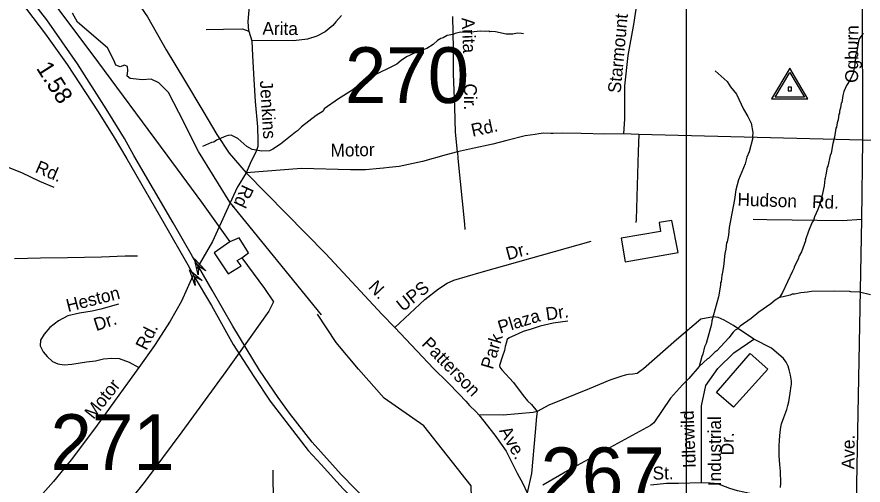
# Model space of a CAD drawing. Extents: x 1547597 to 1699558, y 810033 to 920809.
# Drawn here: x 1628791 to 1635027, y 876237 to 879683 of the extents above; entities that cross this region are included whole.
import ezdxf

# ---------------------------------------------------------------- set-up
doc = ezdxf.new("R2010")
doc.units = 0
for name, color, linetype in [('Exist Cultural Warehouse Building Footprint', 7, 'Continuous'), ('Exist Hydrographic Creek Single Shore', 7, 'Continuous'), ('Exist Hydrographic Misc Water Feature', 7, 'Continuous'), ('Exist Road Non-System Type 51', 7, 'Continuous'), ('Exist Road Non-System Type 51 Label', 7, 'Continuous'), ('Exist Road Primary US Divided Attributed', 7, 'Continuous'), ('Exist Road Primary US Mileage Hundredths English Label', 7, 'Continuous'), ('Exist Road Secondary Structure Standard Bridge Attributed CELL', 7, 'Continuous'), ('Exist Road Secondary Structure Standard Bridge Number Label', 7, 'Continuous'), ('Exist Survey Geodetic Marker CELL', 7, 'Continuous'), ('Exist Utilities Electrical Transmission Line', 7, 'Continuous'), ('Map Preparation Inset Cut Line', 7, 'Continuous')]:
    doc.layers.add(name, color=color, linetype=linetype)

msp = doc.modelspace()

# ---------------------------------------------------------------- linework, layer by layer
at = {"layer": 'Exist Cultural Warehouse Building Footprint'}
for points in [[(1633274.4, 877879.6), (1633663.8, 877949.1), (1633618.5, 878184.7), (1633525, 878169.6), (1633534, 878103.1), (1633244.2, 878054.8)], [(1633946.8, 876919.9), (1634195, 877206.5), (1634326.4, 877091.4), (1634072.4, 876811.5)]]:
    msp.add_lwpolyline(points, close=True, dxfattribs=at)
at = {"layer": 'Exist Hydrographic Creek Single Shore'}
for points in [[(1631035.8, 877489.3), (1630359.6, 878320.9), (1630129, 878693.7), (1629985.4, 878978.9), (1629908.3, 879126.8), (1629837, 879199.1), (1629780.3, 879225.4), (1629715.3, 879221.2), (1629626.2, 879230.6), (1629604.2, 879248.4), (1629609.4, 879288.3), (1629606.3, 879319.7), (1629583.2, 879328.1), (1629551.7, 879316.6), (1629520.3, 879329.2), (1629505.6, 879365.9), (1629459.4, 879455), (1629238.2, 879643.8), (1629201.5, 879709.9)], [(1637555, 875663), (1637345.9, 875598.3), (1636992, 875260.8), (1636477.9, 874847.7), (1636209.1, 874752.9), (1635820.1, 874785.2), (1635059.9, 874791.2), (1634445.8, 874694.9), (1633984.9, 874751.1), (1633752.9, 874870.8), (1633612.9, 875050.4), (1633439.9, 875228), (1633314.9, 875263.3), (1633067.7, 875330.3), (1632764.1, 875492.4), (1632727, 875683.3), (1632583.3, 875802.3), (1632149.7, 875881.7), (1632139.8, 876231.3), (1631789.5, 876672.4), (1631497.3, 876877.1), (1631309.4, 877090.2), (1631142.9, 877286.8), (1631006.9, 877496.4)]]:
    msp.add_lwpolyline(points, dxfattribs=at)
at = {"layer": 'Exist Hydrographic Misc Water Feature'}
for points in [[(1632524.9, 879558.1), (1632508.9, 879562.4), (1632476.9, 879562.9), (1632444.9, 879555.4), (1632396.9, 879556.3), (1632317.2, 879573.6), (1632285.2, 879576.1), (1632277.2, 879574.3), (1632269.3, 879578.4), (1632245.3, 879576.9), (1632205.4, 879579.5), (1632117.2, 879569), (1632061.2, 879570), (1632021.1, 879562.6), (1632005, 879554.9), (1631962.9, 879545.6), (1631932.6, 879530.1), (1631914.6, 879524.5), (1631890.3, 879508.9), (1631857.9, 879479.5), (1631811.3, 879450.2), (1631745.1, 879429.3), (1631688.6, 879402.4), (1631662.5, 879388.7), (1631622, 879361.5), (1631591.6, 879335.9), (1631402.2, 879241.2), (1631307.2, 879178.9), (1631266.6, 879145.5), (1631161.6, 879081.2), (1631055.3, 879006.4)], [(1635028.1, 879563.5), (1635001.4, 879524), (1634993.1, 879504.1), (1634979.9, 879428.3), (1634969.3, 879388.5), (1634971, 879372.5), (1634966.7, 879356.5), (1634966.4, 879332.5), (1634953.4, 879268.8), (1634932.5, 879221.2), (1634903.8, 879177.6), (1634885.2, 879133.9), (1634876.7, 879104.1), (1634869.9, 879054.2), (1634865.8, 879048.3), (1634861.2, 879014.4), (1634852.9, 878990.5), (1634852.6, 878974.5), (1634848.5, 878968.6), (1634843.8, 878926.6), (1634835.5, 878902.9), (1634830.9, 878870.9), (1634826.8, 878865), (1634817.7, 878799.1), (1634805, 878751.3), (1634791.8, 878679.6), (1634783.6, 878663.8), (1634766.3, 878584), (1634762.2, 878578), (1634753.2, 878520.2), (1634749.1, 878512.3), (1634748.8, 878496.3), (1634744.7, 878488.4), (1634740, 878440.5), (1634729, 878384.7), (1634709.9, 878313), (1634693.2, 878265.2), (1634668.2, 878211.7), (1634661.9, 878185.8), (1634651.6, 878171.9), (1634624.6, 878106.4), (1634603.5, 878042.9), (1634603.4, 878034.9), (1634572.2, 877955.4), (1634555.7, 877923.6), (1634549.3, 877899.7), (1634520.4, 877844.3), (1634520.3, 877836.3), (1634505.8, 877812.5), (1634433.3, 877653.8), (1634412, 877617.3)], [(1633936, 879286.1), (1634024.7, 879208.6), (1634050, 879168.2), (1634093.2, 879115.4), (1634145.4, 879004.6), (1634178.5, 878950), (1634201.6, 878901.6), (1634214.6, 878833.3), (1634212, 878801.5), (1634213.8, 878793.4), (1634188.2, 878689.8), (1634171.6, 878650.1), (1634158.8, 878602.3), (1634108.9, 878483.2), (1634089.7, 878411.5), (1634080.6, 878339.7), (1634039.2, 878132.4), (1634034.3, 878076.5), (1634025.5, 878028.6), (1634021.4, 878020.7), (1634016.7, 877972.8), (1634008.2, 877941), (1633998.5, 877845.1), (1633989.9, 877805.3), (1633989.7, 877789.3), (1633985.5, 877781.3), (1633980.8, 877733.4), (1633976.7, 877725.5), (1633976.4, 877709.6), (1633961, 877621.8), (1633912.1, 877446.6), (1633909.7, 877422.7), (1633871.4, 877279.4), (1633859.1, 877255.6), (1633846.2, 877199.8), (1633837.9, 877183.9), (1633818.6, 877110.1)], [(1631055.3, 879006.4), (1631049.4, 878989.4), (1630996.9, 878958.7), (1630887.7, 878873.8), (1630859.2, 878845.8), (1630843.1, 878835.2), (1630733.7, 878746.2), (1630677.1, 878709.1), (1630652.9, 878697.5), (1630596.9, 878694.4), (1630525.2, 878707.6), (1630485.6, 878730.3), (1630418.5, 878789.5), (1630371, 878812.2), (1630346.9, 878810.7), (1630330.9, 878804.9), (1630262.4, 878776.1), (1630242.2, 878762.4), (1630224.1, 878758.7), (1630160.1, 878729.1)], [(1635080.8, 877638.7), (1635001.1, 877658.1), (1634937.3, 877659.2), (1634929.3, 877663.3), (1634817.4, 877665.2), (1634647.4, 877662.1), (1634617.3, 877656.6), (1634569.3, 877653.5), (1634521.1, 877642.3), (1634505.1, 877642.5), (1634489, 877634.8), (1634438.8, 877623.6), (1634412, 877617.3)], [(1634412, 877617.3), (1634380.4, 877598.6), (1634348, 877571.2), (1634259.1, 877510.8), (1634202.4, 877463.7), (1634121.5, 877407.1), (1634099.1, 877385.5), (1634085, 877377.7), (1634068.8, 877362), (1634038, 877320.5), (1633948.6, 877226), (1633934.5, 877216.3), (1633887.7, 877169), (1633881.7, 877167.2), (1633818.6, 877110.1)], [(1633818.6, 877110.1), (1633743.3, 877021.5), (1633696.6, 876976.3), (1633609, 876877.8), (1633484.9, 876696)], [(1633484.9, 876696), (1633459.7, 876675.5), (1632864.8, 876351.2), (1632666.4, 876237.5)]]:
    msp.add_lwpolyline(points, dxfattribs=at)
at = {"layer": 'Exist Road Non-System Type 51'}
for p, q in [((1635019.3, 880053.2), (1635023.2, 878775.9)), ((1630500.9, 879577.5), (1630522.3, 879507.3)), ((1633375.2, 878817.1), (1633261.5, 878822.9)), ((1635023.2, 878775.9), (1633375.2, 878817.1)), ((1635023.2, 878775.9), (1635016.3, 878191.5)), ((1635421.1, 878761.9), (1635023.2, 878775.9)), ((1635016.3, 878191.5), (1634975.8, 876113.1))]:
    msp.add_line(p, q, dxfattribs=at)
for points in [[(1628641.2, 880952.1), (1628747.9, 880836.9), (1628937.5, 880636.7), (1629141.1, 880432.4), (1629319, 880254.5), (1629461.3, 880109), (1629546.1, 879998.2), (1629628.7, 879867.2), (1629752.5, 879683.8), (1629891.8, 879440.4), (1630027.3, 879216.9), (1630160.6, 878991.5), (1630264.8, 878818.5), (1630355.3, 878681.4), (1630481.6, 878536.1)], [(1630500.9, 879577.5), (1630495.8, 879649.5), (1630505.1, 879761.4), (1630528.1, 879861), (1630542.9, 879928.9), (1630545.7, 879998.9), (1630522.4, 880061), (1630502.8, 880105.2), (1630487.4, 880151.3), (1630483.8, 880193.4), (1630488.3, 880227.4), (1630502.6, 880259.1), (1630543.1, 880304.7), (1630607.8, 880366), (1630656.4, 880421.5), (1630668.8, 880461.2), (1630667.3, 880517.3), (1630651.9, 880567.5), (1630646.4, 880609.4), (1630632.8, 880653.5), (1630639.3, 880697.6)], [(1633674.6, 880471.9), (1633658.2, 880442.2), (1633635.5, 880398.5), (1633611, 880352.9), (1633576.1, 880293.4), (1633531.1, 880224.1), (1633457.5, 880117.1), (1633431, 880073.6), (1633422.6, 880053.8), (1633412.2, 880027.8), (1633404, 880005.9), (1633382.6, 879908.3), (1633358.8, 879790.7), (1633336.4, 879627.1), (1633293.7, 879399.7), (1633268.5, 879176.3), (1633268.5, 878934.3), (1633261.5, 878822.9)], [(1631182.2, 879694.5), (1631141.6, 879647.1), (1631119.3, 879621.4), (1631092.2, 879597.3), (1631062.5, 879574.9), (1631001, 879542.3), (1630933.9, 879520), (1630830.1, 879507.8), (1630668.2, 879509.5), (1630522.3, 879507.3)], [(1632037.2, 878689.7), (1632023.9, 878835.7), (1632018.3, 879019.4), (1632008.9, 879265.3), (1632008.9, 879448.3), (1632004.2, 879685.9)], [(1630185.2, 879591), (1630313.4, 879593.6), (1630453.3, 879595.9), (1630500.9, 879577.5)], [(1630522.3, 879507.3), (1630527.1, 879397.3), (1630537.2, 879223.2), (1630547.3, 879061.1), (1630563.3, 878875.1), (1630566.1, 878774.9), (1630565.5, 878728.9), (1630551.1, 878687.2), (1630518.3, 878621.6), (1630481.6, 878536.1)], [(1633261.5, 878822.9), (1633123.2, 878820.6), (1632950.2, 878825.1), (1632808.4, 878828.6), (1632742.7, 878826.1), (1632727.1, 878826.4), (1632672.9, 878828.6), (1632636.7, 878822.6), (1632610.6, 878818.9), (1632535.7, 878807.5), (1632402.1, 878773.5), (1632299.2, 878747.7), (1632126.8, 878710.2), (1632037.2, 878689.7)], [(1633375.2, 878817.1), (1633370.5, 878692.7), (1633353.9, 878191.3), (1633353.4, 878169.3)], [(1632037.2, 878689.7), (1631954.8, 878669.1), (1631779.7, 878618.8), (1631608.6, 878582.5), (1631534.7, 878574.3), (1631493.5, 878569), (1631465.4, 878567.6), (1631361.2, 878559), (1631248.7, 878556.7), (1630889.3, 878568.4), (1630481.6, 878536.1)], [(1632037.2, 878689.7), (1632040.4, 878641.6), (1632089.7, 878157.8), (1632093.3, 878117.7)], [(1629065, 878426.8), (1628959.6, 878472), (1628826.4, 878535.5), (1628722.8, 878576.6), (1628667.1, 878593.4), (1628629.3, 878601.8), (1628581.3, 878604.3)], [(1630481.6, 878536.1), (1630414.3, 878426.8), (1630320.2, 878224), (1630232, 878031.1), (1630116.2, 877830.5)], [(1630481.6, 878536.1), (1631067.3, 877940.5), (1631481, 877495.1), (1631576.7, 877397.3)], [(1635016.3, 878191.5), (1634874.4, 878182.1), (1634318.8, 878190.3), (1634216.8, 878192.6)], [(1631576.7, 877397.3), (1631798.1, 877602.8), (1631898.8, 877682.3), (1631962.4, 877724.7), (1632010.1, 877745.9), (1632211.4, 877804.2), (1633022.1, 878032.2)], [(1629681.1, 877922), (1629589, 877921.1), (1629415.2, 877915), (1629163.1, 877909.9), (1628965.4, 877908.1), (1628773.3, 877902.2)], [(1630088.4, 877777), (1630005.1, 877592.2), (1629919.8, 877442.8), (1629806, 877265), (1629689.9, 877103.7)], [(1629539.7, 877568.4), (1629410.3, 877532.9), (1629346.3, 877516.3), (1629251.6, 877502), (1629166.3, 877483.1), (1629097.5, 877445.1), (1629033.6, 877397.7), (1628990.9, 877347.9), (1628964.8, 877302.9), (1628962.5, 877262.6), (1628984.1, 877218.9), (1629014.6, 877184.3), (1629052.5, 877146.4), (1629092.8, 877129.8), (1629140.2, 877122.7), (1629197.1, 877127.4), (1629303.7, 877144), (1629369.2, 877152.4), (1629429.3, 877167.7), (1629490.9, 877172.5), (1629545.2, 877168.4), (1629618.9, 877141.5), (1629689.9, 877103.7)], [(1632851.1, 877443.5), (1632743.5, 877428.1), (1632647.4, 877406.9), (1632580.2, 877383.9), (1632522.5, 877366.6), (1632457.2, 877337.7), (1632418.8, 877320.4), (1632403.4, 877308.9), (1632397.7, 877282), (1632390, 877257), (1632384.2, 877228.1), (1632366.9, 877178.2), (1632347.7, 877116.6), (1632349.6, 877105.1), (1632365, 877085.9), (1632451.5, 876993.4), (1632521.6, 876897.3), (1632554.8, 876856.7), (1632584.4, 876830.8), (1632625, 876779.1)], [(1634222.8, 877311.2), (1634071.4, 877411.6), (1634003.9, 877450.8), (1633958.1, 877471.3), (1633924.1, 877476.1), (1633831, 877458.6), (1633650.9, 877307.2), (1633410, 877092.7), (1633383.1, 877072.1), (1633361.5, 877059.5), (1633329.3, 877054), (1633297.2, 877050.4), (1633273.4, 877046.9), (1633241.1, 877037.3), (1633160.8, 877010.4), (1633008, 876946.6), (1632710.3, 876825), (1632625, 876779.1)], [(1631576.7, 877397.3), (1631862, 877094.3), (1631967.8, 876992.2), (1632049.9, 876906.3), (1632099.3, 876854.4), (1632127.2, 876822.4), (1632174.1, 876779.3), (1632194.2, 876753.3)], [(1633836.8, 876253.5), (1633837.4, 876821.3), (1633868.3, 876970.4), (1633956.2, 877095.3), (1634075, 877211.8), (1634222.8, 877311.2)], [(1634419, 876218.3), (1634421.4, 876250.3), (1634418.6, 876340.4), (1634413.4, 876388.3), (1634408.3, 876452.5), (1634409.3, 876522.3), (1634410.3, 876571.3), (1634416.8, 876626.2), (1634421.4, 876664.1), (1634425.7, 876688.1), (1634444.3, 876735.9), (1634465.3, 876793.5), (1634473.7, 876823.4), (1634480.1, 876851.2), (1634490.9, 876913.1), (1634497.7, 876969), (1634499, 876977.3), (1634498.9, 877001.7), (1634492.8, 877045.1), (1634483.4, 877085.1), (1634475.8, 877113.3), (1634460.1, 877141.4), (1634440.7, 877169.8), (1634352, 877245.9), (1634222.8, 877311.2)], [(1629689.9, 877103.7), (1629607, 876987.6), (1629479, 876809.7), (1629370, 876660.4), (1629190.8, 876423.9), (1629061, 876263.4), (1628900.3, 876084.7), (1628727.1, 875859), (1628586.7, 875680.2), (1628539.7, 875606.5), (1628506.7, 875514), (1628491.1, 875443.4), (1628469.1, 875322.7), (1628444.1, 875143.9), (1628416.9, 874955.3), (1628402.5, 874737.5), (1628388.6, 874600.2)], [(1632625, 876779.1), (1632595.5, 876771.7), (1632375.5, 876751.3), (1632194.2, 876753.3)], [(1632194.2, 876753.3), (1632312.5, 876603.6), (1632396.5, 876486.3), (1632478.5, 876324), (1632519.5, 876247.7), (1632550.8, 876179.3)], [(1632625, 876779.1), (1632621.3, 876742.2), (1632610.2, 876627.6), (1632582.7, 876321.3), (1632550.8, 876179.3)], [(1630683.5, 875840.6), (1630680.6, 876348)], [(1633836.8, 876253.5), (1633666.5, 876249.4), (1633577.3, 876249.4), (1633510.1, 876240.5), (1633459.8, 876237.3)], [(1634420.5, 876148), (1634358, 876152.1), (1634238.2, 876167.8), (1634193.5, 876176.4), (1634147.6, 876185.1), (1634101.8, 876195.7), (1634044.1, 876212.6), (1633982.4, 876237.5), (1633962.5, 876243.7), (1633930.6, 876248.2), (1633900.6, 876250.6), (1633836.8, 876253.5)]]:
    msp.add_lwpolyline(points, dxfattribs=at)
at = {"layer": 'Exist Road Primary US Divided Attributed'}
for points in [[(1630128.8, 877846.3), (1630084.2, 877918.7), (1629942.6, 878168.8), (1629654.1, 878663.1), (1629582.9, 878789.1), (1629449, 879005.9), (1629237.1, 879337.6), (1629010.9, 879661.5), (1628676.2, 880093.2), (1628360.5, 880516.2), (1628171.4, 880762.6), (1628068.5, 880896.6), (1627872.3, 881146.5), (1627776, 881275), (1627697.5, 881376.8), (1627538.8, 881589.2)], [(1628312.3, 880464.5), (1628533.2, 880173), (1629002, 879556.1), (1629162.7, 879333.4), (1629389, 878984.9), (1629507.9, 878796.4), (1629600.6, 878638.1), (1629876.6, 878162), (1630051.2, 877858.4), (1630098.6, 877772.1)], [(1631661.5, 875855.9), (1631522.4, 875984.4), (1631402.4, 876093.4), (1631283.9, 876208.8), (1631181.7, 876315.8), (1630966.9, 876552.4), (1630799.7, 876767.7), (1630717.6, 876881), (1630578.9, 877082.3), (1630382.6, 877406.9), (1630229.2, 877672.8), (1630128.8, 877846.3)], [(1630098.6, 877772.1), (1630225, 877560), (1630385.2, 877272.4), (1630537, 877036.2), (1630657.9, 876854.4), (1630772.1, 876704.3), (1630936.6, 876491.7), (1631033.3, 876387.6), (1631196.3, 876210.4), (1631532.2, 875881.1), (1631559.5, 875858)]]:
    msp.add_lwpolyline(points, dxfattribs=at)
at = {"layer": 'Exist Road Secondary Structure Standard Bridge Attributed CELL'}
for points in [[(1630127.4, 877784.9), (1630099.8, 877903.7), (1630183.1, 877814.6), (1630128.5, 877849.9)], [(1630105.4, 877707.5), (1630063.5, 877822), (1630157.1, 877743.8), (1630098.6, 877772.1)]]:
    msp.add_lwpolyline(points, close=True, dxfattribs=at)
at = {"layer": 'Exist Survey Geodetic Marker CELL'}
for points in [[(1634620.6, 879079.7), (1634486.6, 879305.7), (1634353.1, 879079.7)], [(1634594.7, 879091.8), (1634379.1, 879091.8), (1634486.6, 879273.9)], [(1634498.9, 879138.4), (1634498.9, 879166.6), (1634474.7, 879166.6), (1634474.7, 879138.4)]]:
    msp.add_lwpolyline(points, close=True, dxfattribs=at)
at = {"layer": 'Exist Utilities Electrical Transmission Line'}
for points in [[(1624053.1, 882547.8), (1624729.5, 882440), (1625435.7, 882320), (1625938.5, 882234.3), (1626363.6, 882169.7), (1626712.3, 882075.7), (1626985.4, 882016.5), (1627286.4, 881947.2), (1627436, 881911.5), (1627493.3, 881858.9), (1627863.6, 881368.7), (1628312.7, 880781.9), (1628801.3, 880134.6), (1629342.9, 879412.7), (1629896.1, 878666.7), (1630152.2, 878319.9), (1630360.8, 878027.7)], [(1630360.8, 878027.7), (1630243.9, 877948), (1630347.7, 877791.8), (1630443.1, 877850.5), (1630414.8, 877890.4), (1630449.5, 877910.6)], [(1630449.5, 877910.6), (1630497.6, 877948), (1630428.4, 878058.2), (1630360.8, 878027.7)], [(1630449.5, 877910.6), (1630614.8, 877684.9), (1630681.6, 877586.1), (1630648.8, 877516.5), (1630515, 877332.1), (1630330, 877074.3), (1630007.4, 876628), (1629729.3, 876257.4), (1629547, 876031.6), (1629277.4, 875702.7), (1628904.4, 875241.2), (1628793.2, 875114.4), (1628817.8, 874986.2), (1628844.6, 874900), (1629086.8, 874745.2), (1629370.6, 874568.1), (1629537.2, 874456.3), (1629421.5, 874283.5), (1629340.3, 874170.5)]]:
    msp.add_lwpolyline(points, dxfattribs=at)
at = {"layer": 'Map Preparation Inset Cut Line'}
for points in [[(1633724, 874749.3), (1571208, 874749.3), (1571208, 917817.4), (1633724, 917817.4)], [(1633724, 874749.3), (1696240.1, 874749.3), (1696240.1, 917817.4), (1633724, 917817.4)]]:
    msp.add_lwpolyline(points, close=True, dxfattribs=at)

# ---------------------------------------------------------------- texts
at = {"layer": 'Exist Road Non-System Type 51 Label'}
for s, rotation, p in [('Starmount', 84.74216, (1633240.3, 879119.1)), ('Arita', 359.40308, (1630600.4, 879552.5)), ('Arita', 272.51548, (1632068.7, 879676.5)), ('Ogburn', 89.47488, (1634989.8, 879197.9)), ('Jenkins', 273.57056, (1630581.2, 879212.5)), ('Cir.', 269.98346, (1632085.3, 879193.4)), ('Rd.', 12.27292, (1632149.4, 878800.9)), ('Motor', 1.04212, (1631103.4, 878654.2)), ('Rd.', 336.79387, (1628919.1, 878542.9)), ('Rd.', 245.09316, (1630454.4, 878455.2)), ('Hudson', 358.18319, (1634100.5, 878294)), ('Rd.', 358.18319, (1634649.9, 878276.6)), ('Dr.', 15.14539, (1632408.8, 877892.2)), ('N.', 313.12157, (1631375, 877690.1)), ('UPS', 38.99717, (1631636.3, 877509.4)), ('Heston', 14.35274, (1629168, 877510.6)), ('Plaza', 17.0764, (1632352.1, 877351.7)), ('Dr.', 8.26927, (1632694.9, 877449)), ('Dr.', 18.27617, (1629375.6, 877370.2)), ('Rd.', 63.02989, (1629745.3, 877223.2)), ('Patterson', 314.36874, (1631767.4, 877270.7)), ('Park', 73.28925, (1632298.2, 877083.2)), ('Motor', 51.18305, (1629355.4, 876716.5)), ('Idlewild', 92.15452, (1633794.8, 876364.7)), ('Industrial', 90.06622, (1633980.9, 876229)), ('Ave.', 299.8084, (1632342.6, 876637)), ('Dr.', 89.21739, (1634072.6, 876455.6)), ('Ave.', 89.4759, (1634963.2, 876353.3)), ('St.', 0.90247, (1633476.4, 876277.4))]:
    msp.add_text(s, height=95, rotation=rotation, dxfattribs=at).set_placement(p)
at = {"layer": 'Exist Road Primary US Mileage Hundredths English Label'}
msp.add_text('1.58', height=125, rotation=302.56637, dxfattribs=at).set_placement((1628930, 879306))
at = {"layer": 'Exist Road Secondary Structure Standard Bridge Number Label'}
for s, p in [('270', (1631208.8, 879049.8)), ('271', (1629038.9, 876348.3)), ('267', (1632650.8, 876104))]:
    msp.add_text(s, height=410.1, dxfattribs=at).set_placement(p)

doc.saveas('drawing.dxf')
